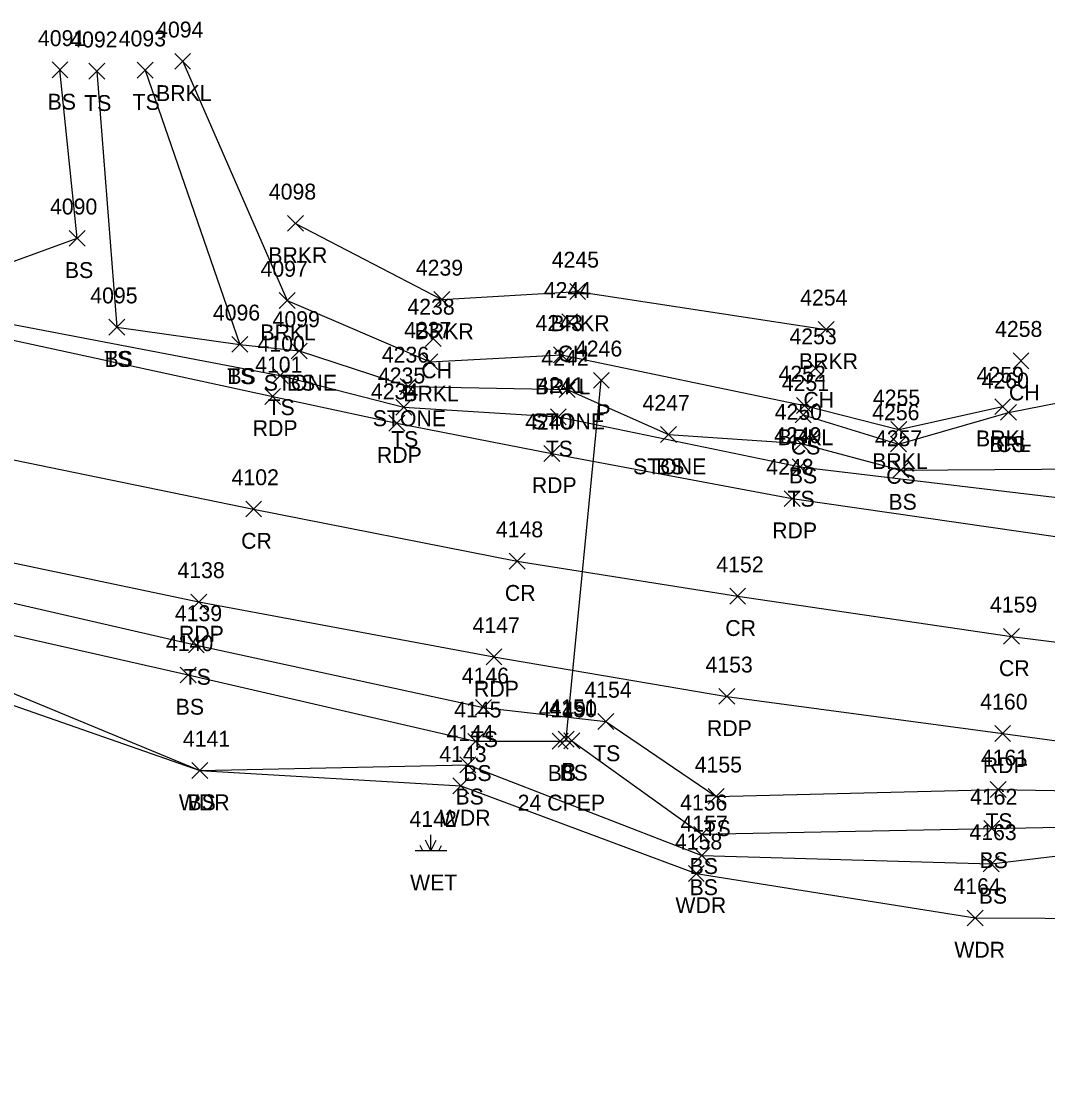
# Model space of a CAD drawing. Extents: x 1611797 to 1633212, y 298978 to 305475.
# Drawn here: x 1618910.8 to 1619040, y 301509.4 to 301644 of the extents above; entities that cross this region are included whole.
import ezdxf

# ---------------------------------------------------------------- set-up
doc = ezdxf.new("R2010")
doc.units = 0
for name, color, linetype in [('D_A', 7, 'Continuous'), ('D_C', 7, 'Continuous'), ('D_I', 7, 'Continuous'), ('D_TIC', 7, 'Continuous'), ('DCP', 7, 'Continuous'), ('L_A', 7, 'Continuous'), ('L_I', 7, 'Continuous'), ('L_TIC', 7, 'Continuous'), ('LABL', 7, 'Continuous'), ('LASF', 7, 'Continuous'), ('LAWA', 7, 'Continuous'), ('LAWE', 7, 'Continuous'), ('LELB', 7, 'Continuous'), ('LWET', 7, 'Continuous'), ('P_A', 7, 'Continuous'), ('P_I', 7, 'Continuous'), ('P_TIC', 7, 'Continuous'), ('PET', 7, 'Continuous'), ('PRC', 7, 'Continuous')]:
    doc.layers.add(name, color=color, linetype=linetype)

msp = doc.modelspace()

# ---------------------------------------------------------------- linework, layer by layer
at = {"layer": 'D_TIC'}
for points in [[(1618982.82, 301597.79), (1618984.82, 301599.79)], [(1618984.82, 301597.79), (1618982.82, 301599.79)], [(1618978.39, 301552.63), (1618980.39, 301554.63)], [(1618980.39, 301552.63), (1618978.39, 301554.63)]]:
    msp.add_lwpolyline(points, dxfattribs=at)
at = {"layer": 'DCP'}
msp.add_lwpolyline([(1618979.39, 301553.63), (1618983.82, 301598.79)], dxfattribs=at)
at = {"layer": 'L_TIC'}
for points in [[(1618930.12, 301637.95), (1618932.12, 301639.95)], [(1618932.12, 301637.95), (1618930.12, 301639.95)], [(1618914.67, 301636.87), (1618916.67, 301638.87)], [(1618916.67, 301636.87), (1618914.67, 301638.87)], [(1618919.31, 301636.7), (1618921.31, 301638.7)], [(1618921.31, 301636.7), (1618919.31, 301638.7)], [(1618925.41, 301636.83), (1618927.41, 301638.83)], [(1618927.41, 301636.83), (1618925.41, 301638.83)], [(1618944.31, 301617.55), (1618946.31, 301619.55)], [(1618946.31, 301617.55), (1618944.31, 301619.55)], [(1618916.84, 301615.67), (1618918.84, 301617.67)], [(1618918.84, 301615.67), (1618916.84, 301617.67)], [(1618979.84, 301608.98), (1618981.84, 301610.98)], [(1618981.84, 301608.98), (1618979.84, 301610.98)], [(1618943.26, 301607.83), (1618945.26, 301609.83)], [(1618945.26, 301607.83), (1618943.26, 301609.83)], [(1618962.74, 301607.97), (1618964.74, 301609.97)], [(1618964.74, 301607.97), (1618962.74, 301609.97)], [(1618978.84, 301605.16), (1618980.84, 301607.16)], [(1618980.84, 301605.16), (1618978.84, 301607.16)], [(1618921.83, 301604.48), (1618923.83, 301606.48)], [(1618923.83, 301604.48), (1618921.83, 301606.48)], [(1618921.83, 301604.48), (1618923.83, 301606.48)], [(1618923.83, 301604.48), (1618921.83, 301606.48)], [(1619011.12, 301604.21), (1619013.12, 301606.21)], [(1619013.12, 301604.21), (1619011.12, 301606.21)], [(1618937.31, 301602.32), (1618939.31, 301604.32)], [(1618939.31, 301602.32), (1618937.31, 301604.32)], [(1618937.31, 301602.32), (1618939.31, 301604.32)], [(1618939.31, 301602.32), (1618937.31, 301604.32)], [(1618961.67, 301603.06), (1618963.67, 301605.06)], [(1618963.67, 301603.06), (1618961.67, 301605.06)], [(1618944.79, 301601.49), (1618946.79, 301603.49)], [(1618946.79, 301601.49), (1618944.79, 301603.49)], [(1618944.79, 301601.49), (1618946.79, 301603.49)], [(1618946.79, 301601.49), (1618944.79, 301603.49)], [(1618977.81, 301601.01), (1618979.81, 301603.01)], [(1618979.81, 301601.01), (1618977.81, 301603.01)], [(1618961.26, 301600.14), (1618963.26, 301602.14)], [(1618963.26, 301600.14), (1618961.26, 301602.14)], [(1619035.65, 301600.26), (1619037.65, 301602.26)], [(1619037.65, 301600.26), (1619035.65, 301602.26)], [(1618942.39, 301598.41), (1618944.39, 301600.41)], [(1618944.39, 301598.41), (1618942.39, 301600.41)], [(1619009.77, 301599.33), (1619011.77, 301601.33)], [(1619011.77, 301599.33), (1619009.77, 301601.33)], [(1618958.51, 301597.02), (1618960.51, 301599.02)], [(1618960.51, 301597.02), (1618958.51, 301599.02)], [(1618978.53, 301596.62), (1618980.53, 301598.62)], [(1618980.53, 301596.62), (1618978.53, 301598.62)], [(1618957.96, 301594.4), (1618959.96, 301596.4)], [(1618959.96, 301594.4), (1618957.96, 301596.4)], [(1619008.39, 301594.63), (1619010.39, 301596.63)], [(1619010.39, 301594.63), (1619008.39, 301596.63)], [(1619033.34, 301594.48), (1619035.34, 301596.48)], [(1619035.34, 301594.48), (1619033.34, 301596.48)], [(1618977.41, 301593.19), (1618979.41, 301595.19)], [(1618979.41, 301593.19), (1618977.41, 301595.19)], [(1619008.23, 301593.46), (1619010.23, 301595.46)], [(1619010.23, 301593.46), (1619008.23, 301595.46)], [(1619034.09, 301593.76), (1619036.09, 301595.76)], [(1619036.09, 301593.76), (1619034.09, 301595.76)], [(1619034.09, 301593.76), (1619036.09, 301595.76)], [(1619036.09, 301593.76), (1619034.09, 301595.76)], [(1619020.27, 301591.62), (1619022.27, 301593.62)], [(1619022.27, 301591.62), (1619020.27, 301593.62)], [(1618991.27, 301590.96), (1618993.27, 301592.96)], [(1618993.27, 301590.96), (1618991.27, 301592.96)], [(1618991.27, 301590.96), (1618993.27, 301592.96)], [(1618993.27, 301590.96), (1618991.27, 301592.96)], [(1619007.99, 301589.82), (1619009.99, 301591.82)], [(1619009.99, 301589.82), (1619007.99, 301591.82)], [(1619020.23, 301589.77), (1619022.23, 301591.77)], [(1619022.23, 301589.77), (1619020.23, 301591.77)], [(1619007.85, 301586.89), (1619009.85, 301588.89)], [(1619009.85, 301586.89), (1619007.85, 301588.89)], [(1619020.53, 301586.5), (1619022.53, 301588.5)], [(1619022.53, 301586.5), (1619020.53, 301588.5)], [(1618931.84, 301564.47), (1618933.84, 301566.47)], [(1618933.84, 301564.47), (1618931.84, 301566.47)], [(1618930.8, 301560.7), (1618932.8, 301562.7)], [(1618932.8, 301560.7), (1618930.8, 301562.7)], [(1618967.99, 301556.62), (1618969.99, 301558.62)], [(1618969.99, 301556.62), (1618967.99, 301558.62)], [(1618983.38, 301554.84), (1618985.38, 301556.84)], [(1618985.38, 301554.84), (1618983.38, 301556.84)], [(1618967, 301552.35), (1618969, 301554.35)], [(1618969, 301552.35), (1618967, 301554.35)], [(1618977.64, 301552.36), (1618979.64, 301554.36)], [(1618979.64, 301552.36), (1618977.64, 301554.36)], [(1618979.11, 301552.4), (1618981.11, 301554.4)], [(1618981.11, 301552.4), (1618979.11, 301554.4)], [(1618932.27, 301548.67), (1618934.27, 301550.67)], [(1618934.27, 301548.67), (1618932.27, 301550.67)], [(1618932.27, 301548.67), (1618934.27, 301550.67)], [(1618934.27, 301548.67), (1618932.27, 301550.67)], [(1618966.01, 301549.39), (1618968.01, 301551.39)], [(1618968.01, 301549.39), (1618966.01, 301551.39)], [(1618965.13, 301546.74), (1618967.13, 301548.74)], [(1618967.13, 301546.74), (1618965.13, 301548.74)], [(1619032.77, 301546.29), (1619034.77, 301548.29)], [(1619034.77, 301546.29), (1619032.77, 301548.29)], [(1618997.28, 301545.42), (1618999.28, 301547.42)], [(1618999.28, 301545.42), (1618997.28, 301547.42)], [(1618995.48, 301540.64), (1618997.48, 301542.64)], [(1618997.48, 301540.64), (1618995.48, 301542.64)], [(1619031.98, 301541.38), (1619033.98, 301543.38)], [(1619033.98, 301541.38), (1619031.98, 301543.38)], [(1618995.48, 301537.98), (1618997.48, 301539.98)], [(1618997.48, 301537.98), (1618995.48, 301539.98)], [(1619031.9, 301536.91), (1619033.9, 301538.91)], [(1619033.9, 301536.91), (1619031.9, 301538.91)], [(1618994.78, 301535.72), (1618996.78, 301537.72)], [(1618996.78, 301535.72), (1618994.78, 301537.72)], [(1619029.89, 301530.11), (1619031.89, 301532.11)], [(1619031.89, 301530.11), (1619029.89, 301532.11)]]:
    msp.add_lwpolyline(points, dxfattribs=at)
at = {"layer": 'LABL'}
msp.add_lwpolyline([(1619035.09, 301594.76), (1619048.15, 301597.32), (1619073.55, 301590.46), (1619091.94, 301592.28), (1619102.97, 301598.78)], dxfattribs=at)
at = {"layer": 'LASF'}
msp.add_lwpolyline([(1618945.79, 301602.49), (1618959.51, 301598.02), (1618979.53, 301597.62), (1618992.27, 301591.96)], dxfattribs=at)
at = {"layer": 'LAWA'}
msp.add_lwpolyline([(1618882.81, 301567.28), (1618933.27, 301549.67), (1618966.13, 301547.74), (1618995.78, 301536.72), (1619030.89, 301531.11), (1619057.33, 301531.01), (1619095.91, 301526.5), (1619129.18, 301525.73), (1619150.8, 301525.95), (1619170.44, 301523.1), (1619199.54, 301523.39), (1619227.92, 301521), (1619255.54, 301516.31), (1619296.45, 301501.63), (1619335.16, 301482.98), (1619367.14, 301471.03), (1619418.3, 301452.12), (1619445.96, 301437.08), (1619483.46, 301420.7), (1619501.91, 301410.17), (1619499.78, 301408.21)], dxfattribs=at)
at = {"layer": 'LAWE'}
for points in [[(1618931.12, 301638.95), (1618944.26, 301608.83), (1618962.26, 301601.14), (1618978.81, 301602.01), (1619009.39, 301595.63), (1619021.27, 301592.62), (1619034.34, 301595.48)], [(1618945.31, 301618.55), (1618963.74, 301608.97), (1618980.84, 301609.98), (1619012.12, 301605.21)]]:
    msp.add_lwpolyline(points, dxfattribs=at)
at = {"layer": 'LELB'}
for points in [[(1618862.08, 301641.8), (1618864.07, 301623.91), (1618873.46, 301615.47), (1618904.95, 301606.75), (1618943.39, 301599.41), (1618958.96, 301595.4), (1618978.41, 301594.19), (1619008.85, 301587.89), (1619045.45, 301583.53), (1619067.99, 301581.83), (1619074.76, 301580.11)], [(1618866.4, 301641.93), (1618866.34, 301624.41), (1618875.51, 301620.74), (1618906.19, 301612.46), (1618917.84, 301616.67), (1618915.67, 301637.87)], [(1618926.41, 301637.83), (1618938.31, 301603.32)], [(1618920.31, 301637.7), (1618922.83, 301605.48)], [(1618657.67, 301631.81), (1618692.09, 301624.65), (1618723.81, 301616.55), (1618760.07, 301607.64), (1618808.79, 301593.61), (1618856.77, 301582.06), (1618887.05, 301575.99), (1618932.84, 301565.47), (1618968.99, 301557.62), (1618984.38, 301555.84), (1618998.28, 301546.42), (1619033.77, 301547.29), (1619059.57, 301546.82)], [(1618722.18, 301610.95), (1618759.32, 301602.77), (1618807.6, 301589.49), (1618856.16, 301575.47), (1618884.37, 301569.92), (1618933.27, 301549.67), (1618967.01, 301550.39), (1618996.48, 301538.98), (1619032.9, 301537.91), (1619058.31, 301540.99), (1619073.61, 301541.82), (1619095.78, 301537.82), (1619116.26, 301533.06), (1619132.53, 301537.93), (1619138.66, 301539.63), (1619159.41, 301538.86)], [(1618922.83, 301605.48), (1618938.31, 301603.32), (1618945.79, 301602.49)], [(1619009.23, 301594.46), (1619021.23, 301590.77), (1619035.09, 301594.76)], [(1618992.27, 301591.96), (1619008.99, 301590.82), (1619021.53, 301587.5), (1619045.19, 301587.67), (1619073.79, 301585.64), (1619080.16, 301588.73), (1619091.94, 301592.28)], [(1618886.05, 301572.09), (1618931.8, 301561.7), (1618968, 301553.35), (1618978.64, 301553.36), (1618980.11, 301553.4), (1618996.48, 301541.64), (1619032.98, 301542.38), (1619058.61, 301542.86), (1619073.78, 301543.43), (1619096.46, 301539.97), (1619115.47, 301537.98), (1619131.37, 301540.98), (1619139.03, 301541.19), (1619159.49, 301540.1), (1619185.11, 301537.39), (1619217.58, 301531.88), (1619257.04, 301523.11), (1619288.29, 301511.99)]]:
    msp.add_lwpolyline(points, dxfattribs=at)
at = {"layer": 'LWET'}
for p, q in [((1618962.37, 301539.58), (1618961.7, 301540.91)), ((1618962.37, 301539.58), (1618962.37, 301541.58)), ((1618962.37, 301539.58), (1618963.03, 301540.91)), ((1618964.37, 301539.58), (1618960.37, 301539.58)), ((1618961.37, 301539.58), (1618961.03, 301540.24)), ((1618963.37, 301539.58), (1618963.7, 301540.24))]:
    msp.add_line(p, q, dxfattribs=at)
at = {"layer": 'P_TIC'}
for points in [[(1618941.45, 301595.77), (1618943.45, 301597.77)], [(1618943.45, 301595.77), (1618941.45, 301597.77)], [(1618957.08, 301592.4), (1618959.08, 301594.4)], [(1618959.08, 301592.4), (1618957.08, 301594.4)], [(1618976.58, 301588.59), (1618978.58, 301590.59)], [(1618978.58, 301588.59), (1618976.58, 301590.59)], [(1619006.85, 301582.9), (1619008.85, 301584.9)], [(1619008.85, 301582.9), (1619006.85, 301584.9)], [(1618939.05, 301581.59), (1618941.05, 301583.59)], [(1618941.05, 301581.59), (1618939.05, 301583.59)], [(1618972.24, 301575.03), (1618974.24, 301577.03)], [(1618974.24, 301575.03), (1618972.24, 301577.03)], [(1618932.16, 301569.89), (1618934.16, 301571.89)], [(1618934.16, 301569.89), (1618932.16, 301571.89)], [(1618999.99, 301570.61), (1619001.99, 301572.61)], [(1619001.99, 301570.61), (1618999.99, 301572.61)], [(1619034.45, 301565.56), (1619036.45, 301567.56)], [(1619036.45, 301565.56), (1619034.45, 301567.56)], [(1618969.31, 301562.97), (1618971.31, 301564.97)], [(1618971.31, 301562.97), (1618969.31, 301564.97)], [(1618998.63, 301558.01), (1619000.63, 301560.01)], [(1619000.63, 301558.01), (1618998.63, 301560.01)], [(1619033.35, 301553.34), (1619035.35, 301555.34)], [(1619035.35, 301553.34), (1619033.35, 301555.34)]]:
    msp.add_lwpolyline(points, dxfattribs=at)
at = {"layer": 'PET'}
for points in [[(1618904.33, 301605.02), (1618942.45, 301596.77), (1618958.08, 301593.4), (1618977.58, 301589.59), (1619007.85, 301583.9), (1619045.07, 301578.55), (1619064.81, 301576.09), (1619096.26, 301572.91), (1619114.96, 301571.28), (1619138.62, 301569.41), (1619159.15, 301567.5), (1619183.48, 301564.57), (1619195.85, 301563.06), (1619207.64, 301561.11), (1619240.37, 301554.95), (1619274.06, 301546.88)], [(1618888.23, 301580.37), (1618933.16, 301570.89), (1618970.31, 301563.97), (1618999.63, 301559.01), (1619034.35, 301554.34), (1619061.55, 301550.65), (1619097.22, 301547.2), (1619129.9, 301544.44), (1619159.56, 301541.04), (1619184.98, 301537.63), (1619217.73, 301532.43), (1619257.09, 301523.65), (1619289.53, 301513.85), (1619319.75, 301503.72), (1619351.37, 301491.53), (1619381.67, 301479.11), (1619407.08, 301467.99), (1619426.6, 301459.3), (1619457.98, 301445.58), (1619489.4, 301431.89), (1619518.89, 301418.33), (1619525.23, 301415.46), (1619558.04, 301399.85), (1619596.27, 301382.3)]]:
    msp.add_lwpolyline(points, dxfattribs=at)
at = {"layer": 'PRC'}
msp.add_lwpolyline([(1618901.02, 301590.58), (1618940.05, 301582.59), (1618973.24, 301576.03), (1619000.99, 301571.61), (1619035.45, 301566.56), (1619061.58, 301563.28), (1619097.97, 301559.63), (1619131.37, 301556.26), (1619160.97, 301552.75), (1619186.04, 301549.32), (1619221.45, 301543.36), (1619260.73, 301534.56), (1619294.21, 301525.01), (1619322.54, 301515.15), (1619356.63, 301502.41), (1619386.84, 301489.79), (1619411.1, 301479.31), (1619431.82, 301470.46), (1619462.61, 301457.18), (1619493.8, 301442.98), (1619525.59, 301428.61), (1619540.79, 301421.69), (1619561.88, 301411.99), (1619599.81, 301394.69)], dxfattribs=at)

# ---------------------------------------------------------------- texts
at = {"layer": 'D_A'}
for p in [(1618983.2, 301593.79), (1618978.77, 301548.63)]:
    msp.add_text('P', height=2, dxfattribs=at).set_placement(p)
at = {"layer": 'D_C'}
msp.add_text('24 CPEP', height=2, dxfattribs=at).set_placement((1618973.29, 301544.63))
at = {"layer": 'D_I'}
for s, p in [('4246', (1618980.5, 301601.79)), ('4151', (1618977.27, 301556.63))]:
    msp.add_text(s, height=2, dxfattribs=at).set_placement(p)
at = {"layer": 'L_A'}
for s, p in [('BRKL', (1618927.77, 301633.95)), ('BS', (1618914.12, 301632.87)), ('TS', (1618918.72, 301632.7)), ('TS', (1618924.82, 301632.83)), ('BRKR', (1618941.9, 301613.55)), ('BS', (1618916.29, 301611.67)), ('BRKR', (1618977.43, 301604.98)), ('BRKL', (1618940.9, 301603.83)), ('BRKR', (1618960.33, 301603.97)), ('CH', (1618978.33, 301601.16)), ('TS', (1618921.23, 301600.48)), ('BS', (1618921.27, 301600.48)), ('BRKR', (1619008.71, 301600.21)), ('TS', (1618936.72, 301598.32)), ('BS', (1618936.75, 301598.32)), ('CH', (1618961.16, 301599.06)), ('STONE', (1618941.33, 301597.49)), ('BS', (1618944.23, 301597.49)), ('BRKL', (1618975.45, 301597.01)), ('BRKL', (1618958.9, 301596.14)), ('CH', (1619009.26, 301595.33)), ('CH', (1619035.14, 301596.26)), ('TS', (1618941.8, 301594.41)), ('STONE', (1618955.05, 301593.02)), ('STONE', (1618975.07, 301592.62)), ('TS', (1618957.36, 301590.4)), ('BRKL', (1619006.03, 301590.63)), ('BRKL', (1619030.99, 301590.48)), ('TS', (1618976.82, 301589.19)), ('CS', (1619007.68, 301589.46)), ('BRL', (1619032.64, 301589.76)), ('CS', (1619033.53, 301589.76)), ('BRKL', (1619017.92, 301587.62)), ('STONE', (1618987.82, 301586.96)), ('BS', (1618990.72, 301586.96)), ('BS', (1619007.43, 301585.82)), ('CS', (1619019.68, 301585.77)), ('TS', (1619007.26, 301582.89)), ('BS', (1619019.97, 301582.5)), ('TS', (1618931.25, 301560.47)), ('BS', (1618930.24, 301556.7)), ('TS', (1618967.4, 301552.62)), ('TS', (1618982.79, 301550.84)), ('BS', (1618966.44, 301548.35)), ('BS', (1618977.08, 301548.36)), ('BS', (1618978.55, 301548.4)), ('WDR', (1618930.64, 301544.67)), ('BS', (1618931.72, 301544.67)), ('BS', (1618965.46, 301545.39)), ('WDR', (1618963.49, 301542.74)), ('TS', (1619032.18, 301542.29)), ('TS', (1618996.69, 301541.42)), ('BS', (1618994.93, 301536.64)), ('BS', (1619031.43, 301537.38)), ('WET', (1618959.75, 301534.58)), ('BS', (1618994.93, 301533.98)), ('BS', (1619031.34, 301532.91)), ('WDR', (1618993.15, 301531.72)), ('WDR', (1619028.26, 301526.11))]:
    msp.add_text(s, height=2, dxfattribs=at).set_placement(p)
at = {"layer": 'L_I'}
for s, p in [('4094', (1618927.78, 301641.95)), ('4091', (1618912.9, 301640.87)), ('4092', (1618916.97, 301640.7)), ('4093', (1618923.07, 301640.83)), ('4098', (1618941.97, 301621.55)), ('4090', (1618914.42, 301619.67)), ('4245', (1618977.58, 301612.98)), ('4097', (1618940.92, 301611.83)), ('4239', (1618960.47, 301611.97)), ('4244', (1618976.58, 301609.16)), ('4095', (1618919.49, 301608.48)), ('4095', (1618919.49, 301608.48)), ('4254', (1619008.86, 301608.21)), ('4096', (1618934.92, 301606.32)), ('4096', (1618934.92, 301606.32)), ('4238', (1618959.41, 301607.06)), ('4099', (1618942.44, 301605.49)), ('4099', (1618942.44, 301605.49)), ('4243', (1618975.55, 301605.01)), ('4237', (1618959, 301604.14)), ('4258', (1619033.39, 301604.26)), ('4100', (1618940.54, 301602.41)), ('4253', (1619007.51, 301603.33)), ('4236', (1618956.19, 301601.02)), ('4242', (1618976.27, 301600.62)), ('4235', (1618955.7, 301598.4)), ('4252', (1619006.13, 301598.63)), ('4259', (1619031.07, 301598.48)), ('4241', (1618975.72, 301597.19)), ('4251', (1619006.54, 301597.46)), ('4260', (1619031.7, 301597.76)), ('4260', (1619031.7, 301597.76)), ('4255', (1619018.01, 301595.62)), ('4247', (1618989.01, 301594.96)), ('4247', (1618989.01, 301594.96)), ('4250', (1619005.65, 301593.82)), ('4256', (1619017.92, 301593.77)), ('4249', (1619005.58, 301590.89)), ('4257', (1619018.27, 301590.5)), ('4139', (1618930.14, 301568.47)), ('4140', (1618929.02, 301564.7)), ('4146', (1618966.25, 301560.62)), ('4154', (1618981.69, 301558.84)), ('4145', (1618965.3, 301556.35)), ('4149', (1618975.94, 301556.36)), ('4150', (1618977.33, 301556.4)), ('4141', (1618931.15, 301552.67)), ('4141', (1618931.15, 301552.67)), ('4144', (1618964.32, 301553.39)), ('4143', (1618963.43, 301550.74)), ('4161', (1619031.6, 301550.29)), ('4155', (1618995.58, 301549.42)), ('4156', (1618993.74, 301544.64)), ('4162', (1619030.24, 301545.38)), ('4142', (1618959.68, 301542.58)), ('4157', (1618993.79, 301541.98)), ('4163', (1619030.16, 301540.91)), ('4158', (1618993.09, 301539.72)), ('4164', (1619028.15, 301534.11))]:
    msp.add_text(s, height=2, dxfattribs=at).set_placement(p)
at = {"layer": 'P_A'}
for s, p in [('RDP', (1618939.94, 301591.77)), ('RDP', (1618955.57, 301588.4)), ('RDP', (1618975.07, 301584.59)), ('RDP', (1619005.33, 301578.9)), ('CR', (1618938.48, 301577.59)), ('CR', (1618971.68, 301571.03)), ('RDP', (1618930.65, 301565.89)), ('CR', (1618999.43, 301566.61)), ('CR', (1619033.88, 301561.56)), ('RDP', (1618967.8, 301558.97)), ('RDP', (1618997.12, 301554.01)), ('RDP', (1619031.84, 301549.34))]:
    msp.add_text(s, height=2, dxfattribs=at).set_placement(p)
at = {"layer": 'P_I'}
for s, p in [('4101', (1618940.24, 301599.77)), ('4234', (1618954.82, 301596.4)), ('4240', (1618974.23, 301592.59)), ('4248', (1619004.59, 301586.9)), ('4102', (1618937.28, 301585.59)), ('4148', (1618970.55, 301579.03)), ('4138', (1618930.46, 301573.89)), ('4152', (1618998.3, 301574.61)), ('4159', (1619032.75, 301569.56)), ('4147', (1618967.62, 301566.97)), ('4153', (1618996.94, 301562.01)), ('4160', (1619031.53, 301557.34))]:
    msp.add_text(s, height=2, dxfattribs=at).set_placement(p)

doc.saveas('drawing.dxf')
